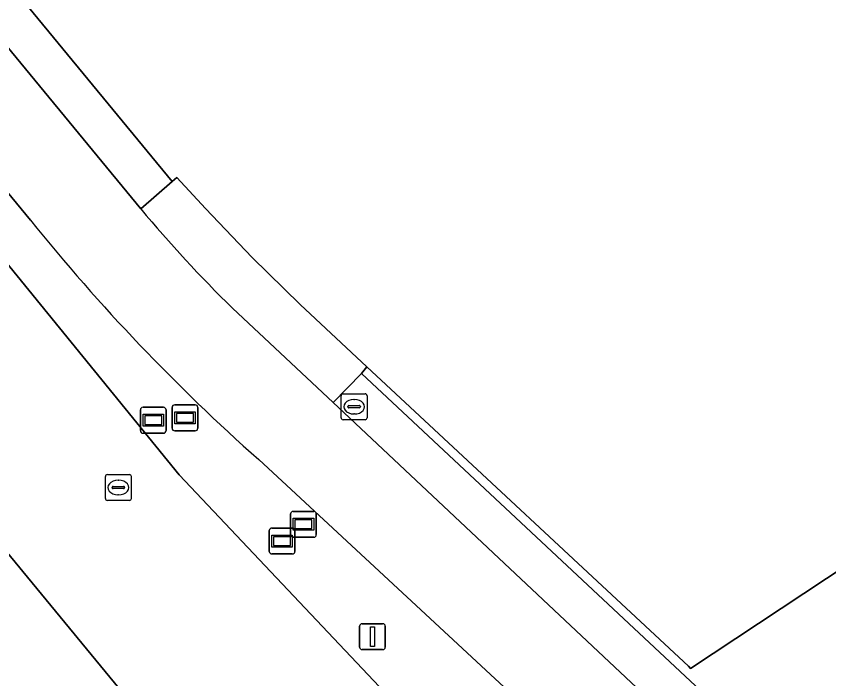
# Model space of a CAD drawing. Extents: x 156141 to 158132, y 385651 to 388333.
# Drawn here: x 157326.32 to 157357.69, y 386256.93 to 386282.5 of the extents above; entities that cross this region are included whole.
import ezdxf

# ---------------------------------------------------------------- set-up
doc = ezdxf.new("R2010")
doc.units = 0
for name, color, linetype in [('IMGEO_Berm_groen', 7, 'Continuous'), ('IMGEO_Brandkraan', 7, 'Continuous'), ('IMGEO_Erf', 7, 'Continuous'), ('IMGEO_Fietspad_gesloten', 7, 'Continuous'), ('IMGEO_Groenvoorziening', 7, 'Continuous'), ('IMGEO_Hek', 7, 'Continuous'), ('IMGEO_Informatiebord', 7, 'Continuous'), ('IMGEO_Lichtmast', 7, 'Continuous'), ('IMGEO_Rijbaan_lokaal_gesloten', 7, 'Continuous'), ('IMGEO_Rioolput', 7, 'Continuous'), ('IMGEO_Voetpad_open', 7, 'Continuous')]:
    doc.layers.add(name, color=color, linetype=linetype)

msp = doc.modelspace()

# ---------------------------------------------------------------- linework, layer by layer
at = {"layer": 'IMGEO_Berm_groen'}
for points in [[(157213.61, 386417.964), (157209.596, 386414.647), (157210.786, 386412.789), (157212.168, 386411.116), (157320.799, 386279.156), (157324.262, 386275.047), (157332.608, 386264.801), (157349.183, 386247.253)], [(157342.288, 386241.546), (157341.401, 386242.711), (157335.682, 386250), (157205.755, 386407.826)], [(157326.865, 386274.627), (157230.994, 386391.037)], [(157352.135, 386250.133), (157335.681, 386265.385)]]:
    msp.add_lwpolyline(points, dxfattribs=at)
msp.add_arc((157386.512, 386322.699), 76.607, 218.86666, 228.43056, dxfattribs=at)
at = {"layer": 'IMGEO_Brandkraan'}
for p, q in [((157338.936, 386267.927), (157339.788, 386267.927)), ((157338.861, 386267.001), (157338.861, 386267.853)), ((157339.349, 386267.707), (157339.374, 386267.707)), ((157339.862, 386267.853), (157339.862, 386267.001)), ((157339.12, 386267.421), (157339.12, 386267.433)), ((157339.558, 386267.384), (157339.16, 386267.384)), ((157339.163, 386267.47), (157339.561, 386267.47)), ((157339.604, 386267.433), (157339.604, 386267.421)), ((157339.372, 386267.147), (157339.347, 386267.147)), ((157339.788, 386266.927), (157338.936, 386266.927))]:
    msp.add_line(p, q, dxfattribs=at)
for points in [[(157338.936, 386267.927), (157339.788, 386267.927)], [(157338.861, 386267.001), (157338.861, 386267.853)], [(157339.862, 386267.853), (157339.862, 386267.001)], [(157339.788, 386266.927), (157338.936, 386266.927)]]:
    msp.add_lwpolyline(points, dxfattribs=at)
for centre, radius, start, end in [((157338.938, 386267.851), 0.0765, 91.552, 178.448), ((157338.938, 386267.851), 0.0765, 91.552, 178.448), ((157339.786, 386267.851), 0.0765, 1.552, 88.448), ((157339.786, 386267.851), 0.0765, 1.552, 88.448), ((157339.16, 386267.43), 0.0403, 85.8775, 175.7526), ((157339.157, 386267.42), 0.0366, 178.938, 274.7102), ((157339.561, 386267.427), 0.043, 264.8664, 352.4533), ((157339.565, 386267.432), 0.0386, 1.7309, 96.639), ((157338.938, 386267.003), 0.0765, 181.552, 268.448), ((157338.938, 386267.003), 0.0765, 181.552, 268.448), ((157339.786, 386267.003), 0.0765, 271.552, 358.448), ((157339.786, 386267.003), 0.0765, 271.552, 358.448)]:
    msp.add_arc(centre, radius, start, end, dxfattribs=at)
for centre, major_axis, ratio, start_param, end_param in [((157339.348, 386267.427), (-0.387, 0.002), 0.722429, 4.712389, 7.853982), ((157339.373, 386267.427), (-0.39, 0.002), 0.717154, 1.570796, 4.712389)]:
    msp.add_ellipse(centre, major_axis=major_axis, ratio=ratio, start_param=start_param, end_param=end_param, dxfattribs=at)
at = {"layer": 'IMGEO_Erf'}
msp.add_lwpolyline([(157234.228, 386395.166), (157332.344, 386276.123), (157332.523, 386276.279), (157333.62, 386275.073), (157335.421, 386273.192), (157337.278, 386271.367), (157339.859, 386268.963), (157352.266, 386257.409), (157352.344, 386257.32), (157382.139, 386277.036), (157430.229, 386313.885)], dxfattribs=at)
at = {"layer": 'IMGEO_Fietspad_gesloten'}
for points in [[(157331.128, 386275.064), (157233.279, 386393.841)], [(157230.994, 386391.037), (157326.865, 386274.627)], [(157335.681, 386265.385), (157352.135, 386250.133), (157353.234, 386249.092), (157354.287, 386248.095), (157356.641, 386250.584), (157356.57, 386250.666), (157356.46, 386250.769), (157338.55, 386267.587), (157334.672, 386271.228)]]:
    msp.add_lwpolyline(points, dxfattribs=at)
for centre, radius, start, end in [((157370.517, 386307.9), 51.28, 219.8153, 225.653), ((157386.512, 386322.699), 76.607, 218.86666, 228.43056)]:
    msp.add_arc(centre, radius, start, end, dxfattribs=at)
at = {"layer": 'IMGEO_Groenvoorziening'}
msp.add_lwpolyline([(157628.673, 386419.867), (157627.18, 386422.289), (157604.04, 386414.033), (157598.968, 386411.865), (157575.724, 386402.149), (157530.59, 386380.426), (157512.397, 386369.907), (157482.666, 386354.663), (157477.681, 386351.029), (157430.229, 386313.885), (157382.139, 386277.036), (157352.344, 386257.32), (157352.266, 386257.409), (157339.859, 386268.963), (157339.647, 386268.708), (157351.951, 386257.207), (157357.947, 386251.603), (157362.307, 386255.445)], dxfattribs=at)
at = {"layer": 'IMGEO_Hek'}
for points in [[(157530.59, 386380.426), (157512.397, 386369.907), (157482.666, 386354.663), (157477.681, 386351.029), (157430.229, 386313.885), (157382.139, 386277.036), (157352.344, 386257.32), (157352.266, 386257.409)], [(157332.344, 386276.123), (157332.523, 386276.279)], [(157337.278, 386271.367), (157335.421, 386273.192), (157333.62, 386275.073), (157332.523, 386276.279)], [(157339.859, 386268.963), (157337.278, 386271.367)], [(157339.647, 386268.708), (157339.859, 386268.963)], [(157352.266, 386257.409), (157339.859, 386268.963)]]:
    msp.add_lwpolyline(points, dxfattribs=at)
at = {"layer": 'IMGEO_Informatiebord'}
for p, q in [((157331.113, 386266.504), (157331.113, 386267.304)), ((157331.113, 386267.304), (157331.113, 386266.504)), ((157331.213, 386267.404), (157332.003, 386267.404)), ((157332.003, 386267.404), (157331.213, 386267.404)), ((157332.103, 386267.304), (157332.103, 386266.504)), ((157332.103, 386266.504), (157332.103, 386267.304)), ((157332.337, 386266.599), (157332.337, 386267.399)), ((157332.337, 386267.399), (157332.337, 386266.599)), ((157332.437, 386267.499), (157333.227, 386267.499)), ((157333.227, 386267.499), (157332.437, 386267.499)), ((157333.327, 386267.399), (157333.327, 386266.599)), ((157333.327, 386266.599), (157333.327, 386267.399)), ((157332.003, 386266.404), (157331.213, 386266.404)), ((157331.213, 386266.404), (157332.003, 386266.404)), ((157333.227, 386266.499), (157332.437, 386266.499)), ((157332.437, 386266.499), (157333.227, 386266.499)), ((157336.913, 386262.488), (157336.913, 386263.288)), ((157336.913, 386263.288), (157336.913, 386262.488)), ((157337.013, 386263.388), (157337.803, 386263.388)), ((157337.803, 386263.388), (157337.013, 386263.388)), ((157337.903, 386263.288), (157337.903, 386262.488)), ((157337.903, 386262.488), (157337.903, 386263.288)), ((157336.087, 386261.843), (157336.087, 386262.643)), ((157336.087, 386262.643), (157336.087, 386261.843)), ((157336.187, 386262.743), (157336.977, 386262.743)), ((157336.977, 386262.743), (157336.187, 386262.743)), ((157337.077, 386262.643), (157337.077, 386261.843)), ((157337.077, 386261.843), (157337.077, 386262.643)), ((157337.803, 386262.388), (157337.013, 386262.388)), ((157337.013, 386262.388), (157337.803, 386262.388)), ((157336.977, 386261.743), (157336.187, 386261.743)), ((157336.187, 386261.743), (157336.977, 386261.743))]:
    msp.add_line(p, q, dxfattribs=at)
for points in [[(157331.214, 386267.136), (157332.002, 386267.136), (157332.002, 386266.672), (157331.214, 386266.672), (157331.214, 386267.136)], [(157331.279, 386267.071), (157331.279, 386266.737), (157331.937, 386266.737), (157331.937, 386267.071), (157331.279, 386267.071)], [(157332.438, 386267.231), (157333.226, 386267.231), (157333.226, 386266.767), (157332.438, 386266.767), (157332.438, 386267.231)], [(157332.503, 386267.166), (157332.503, 386266.832), (157333.161, 386266.832), (157333.161, 386267.166), (157332.503, 386267.166)], [(157337.014, 386263.12), (157337.802, 386263.12), (157337.802, 386262.656), (157337.014, 386262.656), (157337.014, 386263.12)], [(157337.079, 386263.055), (157337.079, 386262.721), (157337.737, 386262.721), (157337.737, 386263.055), (157337.079, 386263.055)], [(157336.188, 386262.475), (157336.976, 386262.475), (157336.976, 386262.011), (157336.188, 386262.011), (157336.188, 386262.475)], [(157336.253, 386262.41), (157336.253, 386262.076), (157336.911, 386262.076), (157336.911, 386262.41), (157336.253, 386262.41)]]:
    msp.add_lwpolyline(points, dxfattribs=at)
for centre, start, end in [((157331.213, 386267.304), 90, 180), ((157331.213, 386267.304), 90, 180), ((157332.003, 386267.304), 0, 90), ((157332.003, 386267.304), 360, 90), ((157332.437, 386267.399), 90, 180), ((157332.437, 386267.399), 90, 180), ((157333.227, 386267.399), 0, 90), ((157333.227, 386267.399), 360, 90), ((157331.213, 386266.504), 180, 270), ((157331.213, 386266.504), 180, 270), ((157332.003, 386266.504), 270, 0), ((157332.003, 386266.504), 270, 0), ((157332.437, 386266.599), 180, 270), ((157332.437, 386266.599), 180, 270), ((157333.227, 386266.599), 270, 0), ((157333.227, 386266.599), 270, 0), ((157337.013, 386263.288), 90, 180), ((157337.013, 386263.288), 90, 180), ((157337.803, 386263.288), 0, 90), ((157337.803, 386263.288), 360, 90), ((157336.187, 386262.643), 90, 180), ((157336.187, 386262.643), 90, 180), ((157336.977, 386262.643), 0, 90), ((157336.977, 386262.643), 360, 90), ((157337.013, 386262.488), 180, 270), ((157337.013, 386262.488), 180, 270), ((157337.803, 386262.488), 270, 0), ((157337.803, 386262.488), 270, 0), ((157336.187, 386261.843), 180, 270), ((157336.187, 386261.843), 180, 270), ((157336.977, 386261.843), 270, 0), ((157336.977, 386261.843), 270, 0)]:
    msp.add_arc(centre, 0.1, start, end, dxfattribs=at)
at = {"layer": 'IMGEO_Lichtmast'}
for p, q in [((157339.575, 386258.15), (157339.575, 386258.95)), ((157339.575, 386258.95), (157339.575, 386258.15)), ((157339.675, 386259.05), (157340.465, 386259.05)), ((157340.465, 386259.05), (157339.675, 386259.05)), ((157340.565, 386258.95), (157340.565, 386258.15)), ((157340.565, 386258.15), (157340.565, 386258.95)), ((157340.465, 386258.05), (157339.675, 386258.05)), ((157339.675, 386258.05), (157340.465, 386258.05))]:
    msp.add_line(p, q, dxfattribs=at)
msp.add_lwpolyline([(157339.995, 386258.925), (157340.145, 386258.925), (157340.145, 386258.175), (157339.995, 386258.175), (157339.995, 386258.925)], dxfattribs=at)
for centre, start, end in [((157339.675, 386258.95), 90, 180), ((157339.675, 386258.95), 90, 180), ((157340.465, 386258.95), 0, 90), ((157340.465, 386258.95), 360, 90), ((157339.675, 386258.15), 180, 270), ((157339.675, 386258.15), 180, 270), ((157340.465, 386258.15), 270, 0), ((157340.465, 386258.15), 270, 0)]:
    msp.add_arc(centre, 0.1, start, end, dxfattribs=at)
at = {"layer": 'IMGEO_Rijbaan_lokaal_gesloten'}
msp.add_lwpolyline([(157200.977, 386413.621), (157203.099, 386411.016), (157203.781, 386410.196), (157205.755, 386407.826), (157335.682, 386250), (157341.401, 386242.711), (157342.288, 386241.546), (157344.37, 386238.82), (157346.391, 386236.066), (157355.377, 386240.641), (157355.147, 386240.882), (157352.86, 386243.28), (157351.407, 386244.818), (157349.349, 386247.071), (157349.183, 386247.253), (157332.608, 386264.801), (157324.262, 386275.047), (157320.799, 386279.156), (157212.168, 386411.116), (157210.786, 386412.789), (157209.596, 386414.647), (157209.078, 386415.949)], dxfattribs=at)
at = {"layer": 'IMGEO_Rioolput'}
for p, q in [((157329.836, 386264.808), (157330.688, 386264.808)), ((157329.761, 386263.882), (157329.761, 386264.734)), ((157330.249, 386264.588), (157330.274, 386264.588)), ((157330.762, 386264.734), (157330.762, 386263.882)), ((157330.02, 386264.302), (157330.02, 386264.314)), ((157330.458, 386264.265), (157330.06, 386264.265)), ((157330.063, 386264.351), (157330.461, 386264.351)), ((157330.504, 386264.314), (157330.504, 386264.302)), ((157330.688, 386263.808), (157329.836, 386263.808)), ((157330.272, 386264.028), (157330.247, 386264.028))]:
    msp.add_line(p, q, dxfattribs=at)
for points in [[(157329.836, 386264.808), (157330.688, 386264.808)], [(157329.761, 386263.882), (157329.761, 386264.734)], [(157330.762, 386264.734), (157330.762, 386263.882)], [(157330.688, 386263.808), (157329.836, 386263.808)]]:
    msp.add_lwpolyline(points, dxfattribs=at)
for centre, radius, start, end in [((157329.838, 386264.732), 0.0765, 91.552, 178.448), ((157329.838, 386264.732), 0.0765, 91.552, 178.448), ((157330.686, 386264.732), 0.0765, 1.552, 88.448), ((157330.686, 386264.732), 0.0765, 1.552, 88.448), ((157330.06, 386264.311), 0.0403, 85.8775, 175.7526), ((157330.057, 386264.301), 0.0366, 178.938, 274.7102), ((157330.461, 386264.308), 0.043, 264.8664, 352.4533), ((157330.465, 386264.313), 0.0386, 1.7309, 96.639), ((157329.838, 386263.884), 0.0765, 181.552, 268.448), ((157329.838, 386263.884), 0.0765, 181.552, 268.448), ((157330.686, 386263.884), 0.0765, 271.552, 358.448), ((157330.686, 386263.884), 0.0765, 271.552, 358.448)]:
    msp.add_arc(centre, radius, start, end, dxfattribs=at)
for centre, major_axis, ratio, start_param, end_param in [((157330.248, 386264.308), (-0.387, 0.002), 0.722429, 4.712389, 7.853982), ((157330.273, 386264.308), (-0.39, 0.002), 0.717154, 1.570796, 4.712389)]:
    msp.add_ellipse(centre, major_axis=major_axis, ratio=ratio, start_param=start_param, end_param=end_param, dxfattribs=at)
at = {"layer": 'IMGEO_Voetpad_open'}
for points in [[(157233.279, 386393.841), (157331.128, 386275.064), (157332.344, 386276.123), (157234.228, 386395.166)], [(157334.672, 386271.228), (157338.55, 386267.587), (157339.647, 386268.708), (157339.859, 386268.963), (157337.278, 386271.367), (157335.421, 386273.192), (157333.62, 386275.073), (157332.523, 386276.279), (157332.344, 386276.123), (157331.128, 386275.064)], [(157339.647, 386268.708), (157338.55, 386267.587), (157356.46, 386250.769), (157356.57, 386250.666), (157356.641, 386250.584)], [(157357.947, 386251.603), (157351.951, 386257.207), (157339.647, 386268.708)]]:
    msp.add_lwpolyline(points, dxfattribs=at)
msp.add_arc((157370.517, 386307.9), 51.28, 219.8153, 225.653, dxfattribs=at)

doc.saveas('drawing.dxf')
